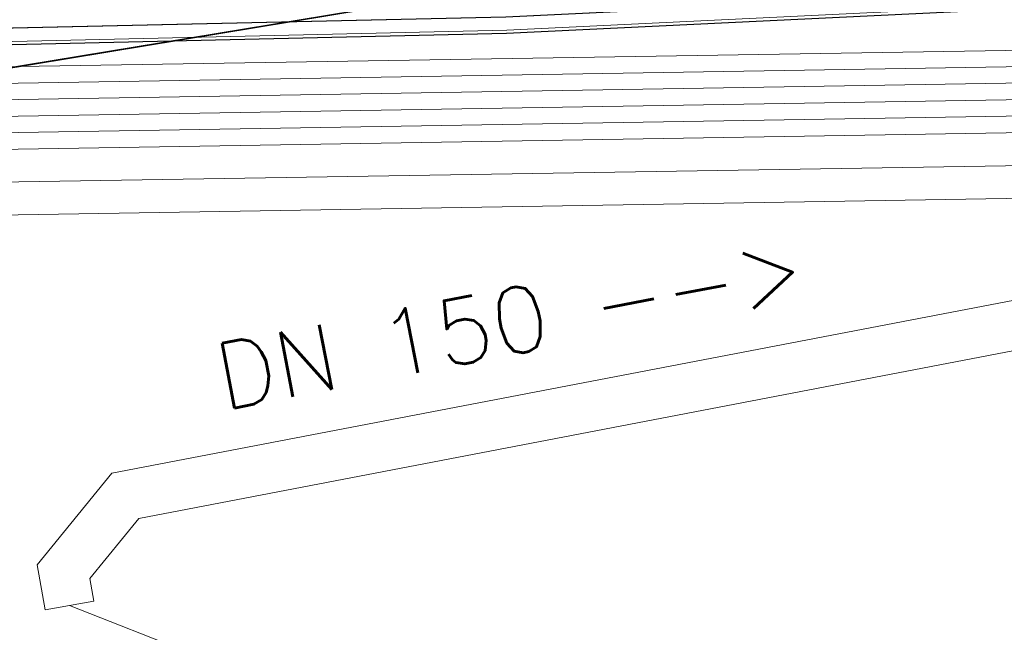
# Model space of a CAD drawing. Header units: metres. Extents: x -502 to 161, y -108 to 174.
# Tile 578 of 656: x -16.43 to -13.44, y -10.61 to -8.75. Entities that reach past the tile are written whole.
import ezdxf

# ---------------------------------------------------------------- set-up
doc = ezdxf.new("R2010")
doc.units = ezdxf.units.M
doc.header["$LTSCALE"] = 0.1
for name, color, linetype in [('BRI31-005.05-5p02-Koordinierung Lageplan 4. BA ZOB West 2022-06-15', 7, 'Continuous'), ('BRI31-005.06-5f07-Koordinierung Lageplan 4. BA ZOB Fernbusbahnh', 7, 'Continuous'), ('BRI32-005.02-5f05-Koordinierung Schemaplan 4 BA ZOB Teilbereich', 7, 'Continuous'), ('BRI32-005.03-5f06-Koordinierung Schemaplan 4 BA ZOB Teilbereich 2 Ost - Bahnhofsallee 2023-01-21', 7, 'Continuous')]:
    doc.layers.add(name, color=color, linetype=linetype)
doc.styles.add('Txt', font='txt_____.ttf')

msp = doc.modelspace()

# ---------------------------------------------------------------- linework, layer by layer
at = {"layer": 'BRI31-005.05-5p02-Koordinierung Lageplan 4. BA ZOB West 2022-06-15', "color": 250, "linetype": 'Continuous', "lineweight": 25, "true_color": 0x333333, "transparency": 33554687, "flags": 128}
for points in [[(5.1923, -6.2174), (-3.0037, -7.6514), (-4.3477, -7.8354), (-6.9777, -8.2394), (-9.4337, -8.4704), (-12.8287, -8.6364), (-14.9517, -8.7384), (-17.6937, -8.8004), (-19.6417, -8.9494), (-24.4647, -9.3484), (-29.1827, -9.9604), (-37.7427, -11.5664), (-42.4957, -12.2994), (-48.2407, -13.0964), (-56.1627, -14.3334), (-56.5467, -14.3734), (-56.9177, -14.6634)], [(5.2013, -6.2664), (-2.9947, -7.7004), (-4.3397, -7.8844), (-6.9717, -8.2894), (-9.4297, -8.5204), (-12.8267, -8.6864), (-14.9497, -8.7884), (-17.6917, -8.8504), (-19.6377, -8.9994), (-24.4597, -9.3984), (-29.1747, -10.0094), (-37.7337, -11.6154), (-38.0407, -11.6624), (-42.4887, -12.3484), (-48.2337, -13.1454), (-56.1567, -14.3834), (-56.5277, -14.4214), (-56.8867, -14.7024)]]:
    msp.add_lwpolyline(points, dxfattribs=at)
at = {"layer": 'BRI31-005.05-5p02-Koordinierung Lageplan 4. BA ZOB West 2022-06-15', "color": 35, "linetype": 'Continuous', "lineweight": 13, "true_color": 0x99724c, "transparency": 33554687, "flags": 128}
msp.add_lwpolyline([(5.1983, -6.2574), (-2.9967, -7.6904), (-4.3407, -7.8744), (-6.9737, -8.2794), (-9.4317, -8.5104), (-12.8267, -8.6764), (-14.9487, -8.7784), (-17.6917, -8.8404), (-19.6377, -8.9894), (-24.4607, -9.3884), (-29.1767, -9.9994), (-37.7367, -11.6064), (-38.0427, -11.6524), (-42.4897, -12.3384), (-48.2347, -13.1354), (-56.1567, -14.3734), (-56.5317, -14.4104), (-56.8937, -14.6954)], dxfattribs=at)
at = {"layer": 'BRI31-005.05-5p02-Koordinierung Lageplan 4. BA ZOB West 2022-06-15', "color": 7, "linetype": 'Continuous', "lineweight": 13, "transparency": 33554687, "flags": 128}
for points in [[(6.4523, -6.5854), (-3.6597, -8.3354), (-4.2527, -8.4304), (-6.9117, -8.8534), (-9.4297, -9.1234), (-9.8987, -9.1314), (-17.9017, -9.2634), (-23.9567, -9.8944), (-29.1627, -10.5844), (-37.6597, -12.1654), (-42.4067, -12.8944), (-48.1987, -13.6944), (-55.4887, -14.9054), (-55.9457, -15.0274), (-56.3157, -15.2224), (-57.5557, -16.4444)], [(6.4603, -6.6344), (-3.6507, -8.3844), (-4.2447, -8.4794), (-6.9047, -8.9034), (-9.4247, -9.1734), (-9.8967, -9.2314), (-17.8957, -9.3634), (-23.9447, -9.9934), (-29.1467, -10.6834), (-37.6417, -12.2634), (-42.3927, -12.9934), (-48.1837, -13.7934), (-55.4677, -15.0034), (-55.9087, -15.1214), (-56.2557, -15.3044), (-57.4917, -16.5224)]]:
    msp.add_lwpolyline(points, dxfattribs=at)
at = {"layer": 'BRI31-005.06-5f07-Koordinierung Lageplan 4. BA ZOB Fernbusbahnh', "color": 250, "linetype": 'Continuous', "lineweight": 20, "true_color": 0x333333, "transparency": 33554687, "flags": 128}
msp.add_lwpolyline([(5.1923, -6.2174), (-3.0037, -7.6514), (-4.3477, -7.8354), (-6.9777, -8.2394), (-9.4337, -8.4704), (-12.8287, -8.6364), (-14.9517, -8.7384), (-17.6937, -8.8004), (-19.6417, -8.9494), (-24.4647, -9.3484), (-29.1827, -9.9604), (-37.7427, -11.5664), (-42.4957, -12.2994), (-48.2407, -13.0964), (-56.1627, -14.3334), (-56.5467, -14.3734), (-56.9177, -14.6634)], dxfattribs=at)
at = {"layer": 'BRI31-005.06-5f07-Koordinierung Lageplan 4. BA ZOB Fernbusbahnh', "color": 7, "linetype": 'Continuous', "lineweight": 9, "transparency": 33554687, "flags": 128}
for points in [[(6.4523, -6.5854), (-3.6597, -8.3354), (-4.2527, -8.4304), (-6.9117, -8.8534), (-9.4297, -9.1234), (-9.8987, -9.1314), (-17.9017, -9.2634), (-23.9567, -9.8944), (-29.1627, -10.5844), (-37.6597, -12.1654), (-42.4067, -12.8944), (-48.1987, -13.6944), (-55.4887, -14.9054), (-55.9457, -15.0274), (-56.3157, -15.2224), (-57.5557, -16.4444)], [(6.4603, -6.6344), (-3.6507, -8.3844), (-4.2447, -8.4794), (-6.9047, -8.9034), (-9.4247, -9.1734), (-9.8967, -9.2314), (-17.8957, -9.3634), (-23.9447, -9.9934), (-29.1467, -10.6834), (-37.6417, -12.2634), (-42.3927, -12.9934), (-48.1837, -13.7934), (-55.4677, -15.0034), (-55.9087, -15.1214), (-56.2557, -15.3044), (-57.4917, -16.5224)]]:
    msp.add_lwpolyline(points, dxfattribs=at)
at = {"layer": 'BRI32-005.02-5f05-Koordinierung Schemaplan 4 BA ZOB Teilbereich', "color": 30, "linetype": 'Continuous', "lineweight": 35, "true_color": 0xff7f00, "transparency": 33554687, "flags": 128}
msp.add_lwpolyline([(160.7005, 3.7316), (153.861, 9.9879), (146.5799, 16.8343), (137.207, 18.41), (133.9888, 18.578), (131.0359, 18.4491), (129.189, 18.1998), (119.9141, 16.4705), (116.3401, 15.794), (99.9338, 12.4472), (72.2107, 7.3546), (41.6917, 1.4031), (4.438, -5.4399), (-20.5028, -9.5614), (-43.027, -13.8142), (-60.1344, -17.0404), (-87.9931, -22.1997)], dxfattribs=at)
at = {"layer": 'BRI32-005.02-5f05-Koordinierung Schemaplan 4 BA ZOB Teilbereich', "color": 7, "linetype": 'Continuous', "lineweight": 13, "transparency": 33554687, "flags": 128}
for points in [[(-60.3027, -16.2724), (-60.0967, -16.2474), (-58.4717, -16.0004), (-57.9637, -15.8144), (-56.8937, -14.9894), (-56.2837, -14.6744), (-55.5447, -14.5614), (-48.2537, -13.3504), (-42.4557, -12.5454), (-37.7227, -11.8224), (-29.2187, -10.2404), (-23.9987, -9.5454), (-17.9227, -8.9134), (-9.9057, -8.7814), (-9.4507, -8.7734), (-6.9597, -8.5044), (-4.3087, -8.0864), (-3.7217, -7.9914), (6.3953, -6.2414), (12.4653, -5.2214), (18.7963, -4.1304), (30.2903, -2.1984), (30.3093, -2.1964)], [(30.3153, -2.2464), (30.2973, -2.2484), (18.8043, -4.1794), (12.4733, -5.2704), (6.4033, -6.2904), (-3.7127, -8.0404), (-4.3007, -8.1354), (-6.9527, -8.5544), (-9.4477, -8.8234), (-9.9047, -8.8314), (-17.9197, -8.9634), (-23.9927, -9.5954), (-29.2107, -10.2894), (-37.7137, -11.8714), (-42.4487, -12.5954), (-48.2457, -13.3994), (-55.5367, -14.6104), (-56.2677, -14.7224), (-56.8667, -15.0314), (-57.9397, -15.8584), (-58.4587, -16.0494), (-60.0897, -16.2974), (-60.2967, -16.3224)], [(-60.2907, -16.3724), (-60.0827, -16.3474), (-58.4457, -16.0984), (-57.9157, -15.9024), (-56.8397, -15.0734), (-56.2517, -14.7704), (-55.5287, -14.6594), (-48.2377, -13.4484), (-42.4417, -12.6454), (-37.7047, -11.9204), (-29.2027, -10.3384), (-23.9867, -9.6454), (-17.9167, -9.0134), (-9.9037, -8.8814), (-9.4447, -8.8734), (-6.9457, -8.6044), (-4.2927, -8.1844), (-3.7037, -8.0894), (6.4113, -6.3394), (12.4813, -5.3194), (18.8123, -4.2284), (30.3043, -2.2984), (30.3213, -2.2964)], [(-60.2847, -16.4224), (-60.0757, -16.3974), (-58.4327, -16.1474), (-57.8907, -15.9464), (-56.8127, -15.1154), (-56.2357, -14.8184), (-55.5207, -14.7084), (-48.2297, -13.4974), (-42.4347, -12.6954), (-37.6957, -11.9694), (-29.1947, -10.3874), (-23.9807, -9.6954), (-17.9137, -9.0634), (-9.9027, -8.9314), (-9.4417, -8.9234), (-6.9387, -8.6544), (-4.2847, -8.2334), (-3.6947, -8.1384), (6.4193, -6.3884), (12.4893, -5.3684), (18.8203, -4.2774), (30.3113, -2.3484), (30.3273, -2.3464)], [(30.3333, -2.3964), (30.3183, -2.3974), (18.8283, -4.3264), (12.4973, -5.4174), (6.4273, -6.4374), (-3.6857, -8.1874), (-4.2767, -8.2824), (-6.9317, -8.7044), (-9.4387, -8.9734), (-9.9017, -8.9814), (-17.9107, -9.1134), (-23.9747, -9.7454), (-29.1867, -10.4364), (-37.6867, -12.0184), (-42.4277, -12.7454), (-48.2217, -13.5464), (-55.5127, -14.7574), (-56.2197, -14.8664), (-56.7857, -15.1574), (-57.8657, -15.9904), (-58.4197, -16.1964), (-60.0687, -16.4474), (-60.2787, -16.4724)], [(30.3363, -2.4464), (30.3243, -2.4474), (18.8363, -4.3754), (12.5053, -5.4664), (6.4353, -6.4864), (-3.6767, -8.2364), (-4.2687, -8.3314), (-6.9247, -8.7544), (-9.4357, -9.0234), (-9.9007, -9.0314), (-17.9077, -9.1634), (-23.9687, -9.7954), (-29.1787, -10.4854), (-37.6777, -12.0674), (-42.4207, -12.7954), (-48.2137, -13.5954), (-55.5047, -14.8064), (-56.2037, -14.9144), (-56.7587, -15.1994), (-57.8407, -16.0344), (-58.4067, -16.2454), (-60.0617, -16.4974), (-60.2727, -16.5224)], [(6.4523, -6.5854), (-3.6597, -8.3354), (-4.2527, -8.4304), (-6.9117, -8.8534), (-9.4297, -9.1234), (-9.8987, -9.1314), (-17.9017, -9.2634), (-23.9567, -9.8944), (-29.1627, -10.5844), (-37.6597, -12.1654), (-42.4067, -12.8944), (-48.1987, -13.6944), (-55.4887, -14.9054), (-55.9457, -15.0274), (-56.3157, -15.2224), (-57.5557, -16.4444)], [(6.4603, -6.6344), (-3.6507, -8.3844), (-4.2447, -8.4794), (-6.9047, -8.9034), (-9.4247, -9.1734), (-9.8967, -9.2314), (-17.8957, -9.3634), (-23.9447, -9.9934), (-29.1467, -10.6834), (-37.6417, -12.2634), (-42.3927, -12.9934), (-48.1837, -13.7934), (-55.4677, -15.0034), (-55.9087, -15.1214), (-56.2557, -15.3044), (-57.4917, -16.5224)]]:
    msp.add_lwpolyline(points, dxfattribs=at)
at = {"layer": 'BRI32-005.02-5f05-Koordinierung Schemaplan 4 BA ZOB Teilbereich', "color": 250, "linetype": 'Continuous', "lineweight": 25, "true_color": 0x333333, "transparency": 33554687, "flags": 128}
for points in [[(5.1923, -6.2174), (-3.0037, -7.6514), (-4.3477, -7.8354), (-6.9777, -8.2394), (-9.4337, -8.4704), (-12.8287, -8.6364), (-14.9517, -8.7384), (-17.6937, -8.8004), (-19.6417, -8.9494), (-24.4647, -9.3484), (-29.1827, -9.9604), (-37.7427, -11.5664), (-42.4957, -12.2994), (-48.2407, -13.0964), (-56.1627, -14.3334), (-56.5467, -14.3734), (-56.9177, -14.6634)], [(5.2013, -6.2664), (-2.9947, -7.7004), (-4.3397, -7.8844), (-6.9717, -8.2894), (-9.4297, -8.5204), (-12.8267, -8.6864), (-14.9497, -8.7884), (-17.6917, -8.8504), (-19.6377, -8.9994), (-24.4597, -9.3984), (-29.1747, -10.0094), (-37.7337, -11.6154), (-38.0407, -11.6624), (-42.4887, -12.3484), (-48.2337, -13.1454), (-56.1567, -14.3834), (-56.5277, -14.4214), (-56.8867, -14.7024)]]:
    msp.add_lwpolyline(points, dxfattribs=at)
at = {"layer": 'BRI32-005.02-5f05-Koordinierung Schemaplan 4 BA ZOB Teilbereich', "color": 35, "linetype": 'Continuous', "lineweight": 13, "true_color": 0x99724c, "transparency": 33554687, "flags": 128}
msp.add_lwpolyline([(5.1983, -6.2574), (-2.9967, -7.6904), (-4.3407, -7.8744), (-6.9737, -8.2794), (-9.4317, -8.5104), (-12.8267, -8.6764), (-14.9487, -8.7784), (-17.6917, -8.8404), (-19.6377, -8.9894), (-24.4607, -9.3884), (-29.1767, -9.9994), (-37.7367, -11.6064), (-38.0427, -11.6524), (-42.4897, -12.3384), (-48.2347, -13.1354), (-56.1567, -14.3734), (-56.5317, -14.4104), (-56.8937, -14.6954)], dxfattribs=at)
at = {"layer": 'BRI32-005.03-5f06-Koordinierung Schemaplan 4 BA ZOB Teilbereich 2 Ost - Bahnhofsallee 2023-01-21', "color": 1, "linetype": 'Continuous', "lineweight": 20, "true_color": 0xff0000, "transparency": 33554687}
msp.add_line((-16.2751, -10.525), (-13.4869, -11.6184), dxfattribs=at)
at = {"layer": 'BRI32-005.03-5f06-Koordinierung Schemaplan 4 BA ZOB Teilbereich 2 Ost - Bahnhofsallee 2023-01-21', "color": 30, "linetype": 'Continuous', "lineweight": 30, "true_color": 0xff7f00, "transparency": 33554687, "flags": 128}
msp.add_lwpolyline([(160.7005, 3.7316), (153.861, 9.9879), (146.5799, 16.8343), (137.207, 18.41), (133.9888, 18.578), (131.0359, 18.4491), (129.189, 18.1998), (119.9141, 16.4705), (116.3401, 15.794), (99.9338, 12.4472), (72.2107, 7.3546), (41.6917, 1.4031), (4.438, -5.4399), (-20.5028, -9.5614), (-43.027, -13.8142), (-60.1344, -17.0404), (-87.9931, -22.1997)], dxfattribs=at)
at = {"layer": 'BRI32-005.03-5f06-Koordinierung Schemaplan 4 BA ZOB Teilbereich 2 Ost - Bahnhofsallee 2023-01-21', "color": 7, "linetype": 'Continuous', "lineweight": 9, "transparency": 33554687, "flags": 128}
for points in [[(-60.3027, -16.2724), (-60.0967, -16.2474), (-58.4717, -16.0004), (-57.9637, -15.8144), (-56.8937, -14.9894), (-56.2837, -14.6744), (-55.5447, -14.5614), (-48.2537, -13.3504), (-42.4557, -12.5454), (-37.7227, -11.8224), (-29.2187, -10.2404), (-23.9987, -9.5454), (-17.9227, -8.9134), (-9.9057, -8.7814), (-9.4507, -8.7734), (-6.9597, -8.5044), (-4.3087, -8.0864), (-3.7217, -7.9914), (6.3953, -6.2414), (12.4653, -5.2214), (18.7963, -4.1304), (30.2903, -2.1984), (30.3093, -2.1964)], [(30.3153, -2.2464), (30.2973, -2.2484), (18.8043, -4.1794), (12.4733, -5.2704), (6.4033, -6.2904), (-3.7127, -8.0404), (-4.3007, -8.1354), (-6.9527, -8.5544), (-9.4477, -8.8234), (-9.9047, -8.8314), (-17.9197, -8.9634), (-23.9927, -9.5954), (-29.2107, -10.2894), (-37.7137, -11.8714), (-42.4487, -12.5954), (-48.2457, -13.3994), (-55.5367, -14.6104), (-56.2677, -14.7224), (-56.8667, -15.0314), (-57.9397, -15.8584), (-58.4587, -16.0494), (-60.0897, -16.2974), (-60.2967, -16.3224)], [(-60.2907, -16.3724), (-60.0827, -16.3474), (-58.4457, -16.0984), (-57.9157, -15.9024), (-56.8397, -15.0734), (-56.2517, -14.7704), (-55.5287, -14.6594), (-48.2377, -13.4484), (-42.4417, -12.6454), (-37.7047, -11.9204), (-29.2027, -10.3384), (-23.9867, -9.6454), (-17.9167, -9.0134), (-9.9037, -8.8814), (-9.4447, -8.8734), (-6.9457, -8.6044), (-4.2927, -8.1844), (-3.7037, -8.0894), (6.4113, -6.3394), (12.4813, -5.3194), (18.8123, -4.2284), (30.3043, -2.2984), (30.3213, -2.2964)], [(-60.2847, -16.4224), (-60.0757, -16.3974), (-58.4327, -16.1474), (-57.8907, -15.9464), (-56.8127, -15.1154), (-56.2357, -14.8184), (-55.5207, -14.7084), (-48.2297, -13.4974), (-42.4347, -12.6954), (-37.6957, -11.9694), (-29.1947, -10.3874), (-23.9807, -9.6954), (-17.9137, -9.0634), (-9.9027, -8.9314), (-9.4417, -8.9234), (-6.9387, -8.6544), (-4.2847, -8.2334), (-3.6947, -8.1384), (6.4193, -6.3884), (12.4893, -5.3684), (18.8203, -4.2774), (30.3113, -2.3484), (30.3273, -2.3464)], [(30.3333, -2.3964), (30.3183, -2.3974), (18.8283, -4.3264), (12.4973, -5.4174), (6.4273, -6.4374), (-3.6857, -8.1874), (-4.2767, -8.2824), (-6.9317, -8.7044), (-9.4387, -8.9734), (-9.9017, -8.9814), (-17.9107, -9.1134), (-23.9747, -9.7454), (-29.1867, -10.4364), (-37.6867, -12.0184), (-42.4277, -12.7454), (-48.2217, -13.5464), (-55.5127, -14.7574), (-56.2197, -14.8664), (-56.7857, -15.1574), (-57.8657, -15.9904), (-58.4197, -16.1964), (-60.0687, -16.4474), (-60.2787, -16.4724)], [(30.3363, -2.4464), (30.3243, -2.4474), (18.8363, -4.3754), (12.5053, -5.4664), (6.4353, -6.4864), (-3.6767, -8.2364), (-4.2687, -8.3314), (-6.9247, -8.7544), (-9.4357, -9.0234), (-9.9007, -9.0314), (-17.9077, -9.1634), (-23.9687, -9.7954), (-29.1787, -10.4854), (-37.6777, -12.0674), (-42.4207, -12.7954), (-48.2137, -13.5954), (-55.5047, -14.8064), (-56.2037, -14.9144), (-56.7587, -15.1994), (-57.8407, -16.0344), (-58.4067, -16.2454), (-60.0617, -16.4974), (-60.2727, -16.5224)], [(6.4523, -6.5854), (-3.6597, -8.3354), (-4.2527, -8.4304), (-6.9117, -8.8534), (-9.4297, -9.1234), (-9.8987, -9.1314), (-17.9017, -9.2634), (-23.9567, -9.8944), (-29.1627, -10.5844), (-37.6597, -12.1654), (-42.4067, -12.8944), (-48.1987, -13.6944), (-55.4887, -14.9054), (-55.9457, -15.0274), (-56.3157, -15.2224), (-57.5557, -16.4444)], [(6.4603, -6.6344), (-3.6507, -8.3844), (-4.2447, -8.4794), (-6.9047, -8.9034), (-9.4247, -9.1734), (-9.8967, -9.2314), (-17.8957, -9.3634), (-23.9447, -9.9934), (-29.1467, -10.6834), (-37.6417, -12.2634), (-42.3927, -12.9934), (-48.1837, -13.7934), (-55.4677, -15.0034), (-55.9087, -15.1214), (-56.2557, -15.3044), (-57.4917, -16.5224)]]:
    msp.add_lwpolyline(points, dxfattribs=at)
at = {"layer": 'BRI32-005.03-5f06-Koordinierung Schemaplan 4 BA ZOB Teilbereich 2 Ost - Bahnhofsallee 2023-01-21', "color": 250, "linetype": 'Continuous', "lineweight": 20, "true_color": 0x333333, "transparency": 33554687, "flags": 128}
for points in [[(5.1923, -6.2174), (-3.0037, -7.6514), (-4.3477, -7.8354), (-6.9777, -8.2394), (-9.4337, -8.4704), (-12.8287, -8.6364), (-14.9517, -8.7384), (-17.6937, -8.8004), (-19.6417, -8.9494), (-24.4647, -9.3484), (-29.1827, -9.9604), (-37.7427, -11.5664), (-42.4957, -12.2994), (-48.2407, -13.0964), (-56.1627, -14.3334), (-56.5467, -14.3734), (-56.9177, -14.6634)], [(5.2013, -6.2664), (-2.9947, -7.7004), (-4.3397, -7.8844), (-6.9717, -8.2894), (-9.4297, -8.5204), (-12.8267, -8.6864), (-14.9497, -8.7884), (-17.6917, -8.8504), (-19.6377, -8.9994), (-24.4597, -9.3984), (-29.1747, -10.0094), (-37.7337, -11.6154), (-38.0407, -11.6624), (-42.4887, -12.3484), (-48.2337, -13.1454), (-56.1567, -14.3834), (-56.5277, -14.4214), (-56.8867, -14.7024)]]:
    msp.add_lwpolyline(points, dxfattribs=at)
at = {"layer": 'BRI32-005.03-5f06-Koordinierung Schemaplan 4 BA ZOB Teilbereich 2 Ost - Bahnhofsallee 2023-01-21', "color": 35, "linetype": 'Continuous', "lineweight": 9, "true_color": 0x99724c, "transparency": 33554687, "flags": 128}
msp.add_lwpolyline([(5.1983, -6.2574), (-2.9967, -7.6904), (-4.3407, -7.8744), (-6.9737, -8.2794), (-9.4317, -8.5104), (-12.8267, -8.6764), (-14.9487, -8.7784), (-17.6917, -8.8404), (-19.6377, -8.9894), (-24.4607, -9.3884), (-29.1767, -9.9994), (-37.7367, -11.6064), (-38.0427, -11.6524), (-42.4897, -12.3384), (-48.2347, -13.1354), (-56.1567, -14.3734), (-56.5317, -14.4104), (-56.8937, -14.6954)], dxfattribs=at)
at = {"layer": 'BRI32-005.03-5f06-Koordinierung Schemaplan 4 BA ZOB Teilbereich 2 Ost - Bahnhofsallee 2023-01-21', "color": 1, "linetype": 'Continuous', "lineweight": 13, "true_color": 0xff0000, "transparency": 33554687, "flags": 128}
for points in [[(-9.2712, -8.8043), (-9.276, -8.7798), (-9.7036, -8.8618), (-9.6988, -8.8864), (-16.1471, -10.1235), (-16.3729, -10.4012), (-16.349, -10.5379)], [(-9.243, -8.9517), (-9.2383, -8.9762), (-9.3885, -9.005), (-9.3314, -9.3026), (-9.4788, -9.3309), (-9.5358, -9.0333), (-9.6659, -9.0582), (-9.6706, -9.0337), (-16.0652, -10.2605), (-16.0652, -10.2605), (-16.2133, -10.4428), (-16.2133, -10.4428), (-16.2012, -10.5121), (-16.349, -10.5379), (-16.3729, -10.4012), (-16.3729, -10.4012), (-16.1471, -10.1235), (-16.1471, -10.1235), (-9.6988, -8.8864), (-9.7036, -8.8618), (-9.276, -8.7798), (-9.2712, -8.8043)], [(-9.243, -8.9517), (-9.2383, -8.9762), (-9.3885, -9.005), (-9.3314, -9.3026), (-9.4788, -9.3309), (-9.5358, -9.0333), (-9.6659, -9.0582), (-9.6706, -9.0337), (-16.0652, -10.2605), (-16.2133, -10.4428), (-16.2012, -10.5121)]]:
    msp.add_lwpolyline(points, dxfattribs=at)

# ---------------------------------------------------------------- texts
at = {"layer": 'BRI32-005.03-5f06-Koordinierung Schemaplan 4 BA ZOB Teilbereich 2 Ost - Bahnhofsallee 2023-01-21', "color": 1, "true_color": 0xff0000, "transparency": 33554687, "insert": (-15.8458, -9.7354), "char_height": 0.2, "attachment_point": 1, "rotation": 10.8604, "line_spacing_factor": 0.25, "style": 'Txt'}
msp.add_mtext('DN 150 -->', dxfattribs=at)

doc.saveas('drawing.dxf')
